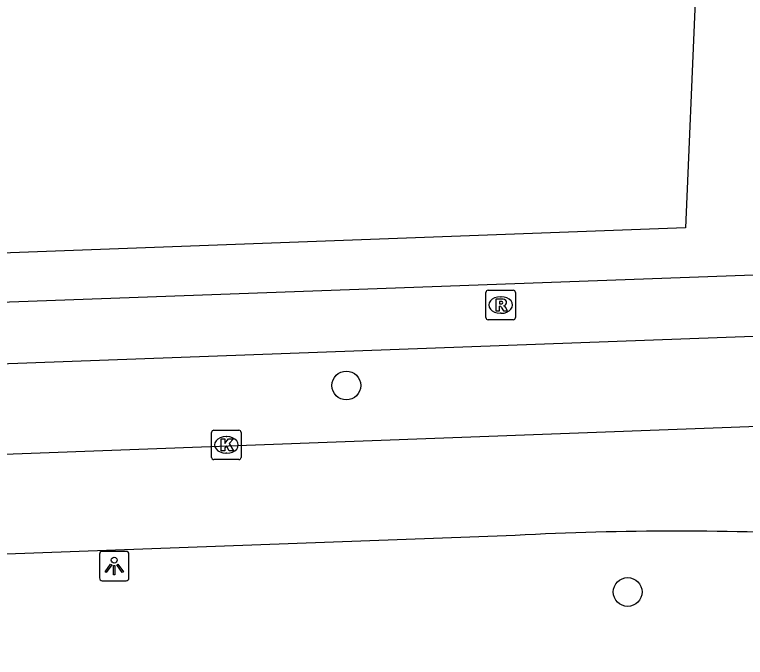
# Model space of a CAD drawing. Extents: x 161355 to 162026, y 386504 to 387459.
# Drawn here: x 161834.08 to 161858.87, y 386520.21 to 386542.03 of the extents above; entities that cross this region are included whole.
import ezdxf

# ---------------------------------------------------------------- set-up
doc = ezdxf.new("R2010")
doc.units = 0
for name, color, linetype in [('IMGEO_Boom', 7, 'Continuous'), ('IMGEO_Fietspad_gesloten', 7, 'Continuous'), ('IMGEO_Kolk', 7, 'Continuous'), ('IMGEO_Lichtpunt', 7, 'Continuous'), ('IMGEO_Rijbaan_regionaal_gesloten', 7, 'Continuous'), ('IMGEO_Rioolput', 7, 'Continuous'), ('IMGEO_Voetpad_open', 7, 'Continuous')]:
    doc.layers.add(name, color=color, linetype=linetype)

msp = doc.modelspace()

# ---------------------------------------------------------------- linework, layer by layer
at = {"layer": 'IMGEO_Boom'}
for centre in [(161845.333, 386529.444), (161854.874, 386522.436)]:
    msp.add_circle(centre, 0.489, dxfattribs=at)
at = {"layer": 'IMGEO_Fietspad_gesloten'}
for points in [[(161869.092, 386533.612), (161868.285, 386533.475), (161865.068, 386533.399), (161789.978, 386530.672)], [(161655.01, 386523.92), (161661.321, 386523.966), (161684.701, 386524.715), (161715.274, 386525.84), (161865.604, 386531.358), (161868.472, 386531.43)]]:
    msp.add_lwpolyline(points, dxfattribs=at)
at = {"layer": 'IMGEO_Kolk'}
for p, q in [((161840.84, 386527.928), (161841.692, 386527.928)), ((161840.765, 386527.002), (161840.765, 386527.854)), ((161841.253, 386527.708), (161841.278, 386527.708)), ((161841.766, 386527.854), (161841.766, 386527.002)), ((161841.276, 386527.148), (161841.251, 386527.148)), ((161841.692, 386526.928), (161840.84, 386526.928))]:
    msp.add_line(p, q, dxfattribs=at)
for points in [[(161840.84, 386527.928), (161841.692, 386527.928)], [(161840.765, 386527.002), (161840.765, 386527.854)], [(161841.086, 386527.628), (161841.209, 386527.628), (161841.209, 386527.477), (161841.339, 386527.628), (161841.503, 386527.628), (161841.357, 386527.477), (161841.51, 386527.228), (161841.358, 386527.228), (161841.273, 386527.392), (161841.209, 386527.325), (161841.209, 386527.228), (161841.086, 386527.228), (161841.086, 386527.628)], [(161841.766, 386527.854), (161841.766, 386527.002)], [(161841.692, 386526.928), (161840.84, 386526.928)]]:
    msp.add_lwpolyline(points, dxfattribs=at)
for centre, start, end in [((161840.842, 386527.852), 91.552, 178.448), ((161840.842, 386527.852), 91.552, 178.448), ((161841.69, 386527.852), 1.552, 88.448), ((161841.69, 386527.852), 1.552, 88.448), ((161840.842, 386527.004), 181.552, 268.448), ((161840.842, 386527.004), 181.552, 268.448), ((161841.69, 386527.004), 271.552, 358.448), ((161841.69, 386527.004), 271.552, 358.448)]:
    msp.add_arc(centre, 0.0765, start, end, dxfattribs=at)
for centre, major_axis, ratio, start_param, end_param in [((161841.252, 386527.428), (-0.387, 0.002), 0.722429, 4.712389, 7.853982), ((161841.277, 386527.428), (-0.39, 0.002), 0.717154, 1.570796, 4.712389)]:
    msp.add_ellipse(centre, major_axis=major_axis, ratio=ratio, start_param=start_param, end_param=end_param, dxfattribs=at)
at = {"layer": 'IMGEO_Lichtpunt'}
for p, q in [((161836.962, 386523.719), (161836.962, 386522.912)), ((161836.962, 386523.719), (161836.962, 386522.912)), ((161837.864, 386523.814), (161837.056, 386523.814)), ((161837.864, 386523.814), (161837.056, 386523.814)), ((161837.958, 386522.912), (161837.958, 386523.719)), ((161837.958, 386522.912), (161837.958, 386523.719)), ((161837.056, 386522.818), (161837.864, 386522.818)), ((161837.056, 386522.818), (161837.864, 386522.818))]:
    msp.add_line(p, q, dxfattribs=at)
for points in [[(161837.336, 386523.383), (161837.375, 386523.355), (161837.187, 386523.093), (161837.149, 386523.12), (161837.336, 386523.383)], [(161837.438, 386523.335), (161837.485, 386523.335), (161837.485, 386523.013), (161837.438, 386523.013), (161837.438, 386523.335)], [(161837.548, 386523.355), (161837.586, 386523.382), (161837.773, 386523.12), (161837.734, 386523.092), (161837.548, 386523.355)]]:
    msp.add_lwpolyline(points, dxfattribs=at)
msp.add_circle((161837.461, 386523.517), 0.0994, dxfattribs=at)
for centre, start, end in [((161837.056, 386523.719), 90, 180), ((161837.056, 386523.719), 90, 180), ((161837.864, 386523.719), 0, 90), ((161837.864, 386523.719), 0, 90), ((161837.056, 386522.912), 180, 270), ((161837.056, 386522.912), 180, 270), ((161837.864, 386522.912), 270, 0), ((161837.864, 386522.912), 270, 360)]:
    msp.add_arc(centre, 0.0946, start, end, dxfattribs=at)
at = {"layer": 'IMGEO_Rijbaan_regionaal_gesloten'}
for points in [[(161868.667, 386528.437), (161864.166, 386528.235), (161751.55, 386524.046), (161715.366, 386522.872), (161652.661, 386520.753), (161641.598, 386520.215), (161637.366, 386520.222)], [(161851.061, 386524.358), (161778.045, 386521.673)]]:
    msp.add_lwpolyline(points, dxfattribs=at)
msp.add_arc((161856.565, 386417.775), 106.725, 87.07541, 92.95598, dxfattribs=at)
at = {"layer": 'IMGEO_Rioolput'}
for p, q in [((161850.068, 386531.749), (161850.068, 386532.601)), ((161850.143, 386532.675), (161850.995, 386532.675)), ((161851.069, 386532.601), (161851.069, 386531.749)), ((161850.556, 386532.455), (161850.581, 386532.455)), ((161850.579, 386531.895), (161850.554, 386531.895)), ((161850.995, 386531.675), (161850.143, 386531.675))]:
    msp.add_line(p, q, dxfattribs=at)
for points in [[(161850.068, 386531.749), (161850.068, 386532.601)], [(161850.143, 386532.675), (161850.995, 386532.675)], [(161851.069, 386532.601), (161851.069, 386531.749)], [(161850.657, 386532.373), (161850.405, 386532.375), (161850.405, 386531.975)], [(161850.405, 386531.975), (161850.529, 386531.975), (161850.529, 386532.137), (161850.54, 386532.137)], [(161850.583, 386532.294), (161850.529, 386532.294), (161850.529, 386532.213)], [(161850.529, 386532.213), (161850.581, 386532.213)], [(161850.587, 386532.108), (161850.658, 386531.975), (161850.798, 386531.975), (161850.733, 386532.101)], [(161850.995, 386531.675), (161850.143, 386531.675)]]:
    msp.add_lwpolyline(points, dxfattribs=at)
for centre, radius, start, end in [((161850.145, 386532.599), 0.0765, 91.552, 178.448), ((161850.145, 386532.599), 0.0765, 91.552, 178.448), ((161850.993, 386532.599), 0.0765, 1.552, 88.448), ((161850.993, 386532.599), 0.0765, 1.552, 88.448), ((161850.656, 386532.263), 0.109, 350.3612, 89.416), ((161850.539, 386532.084), 0.0533, 26.0293, 88.6989), ((161850.565, 386532.402), 0.19, 274.7715, 282.9687), ((161850.589, 386532.198), 0.0964, 77.0061, 93.1865), ((161850.603, 386532.255), 0.0378, 276.6634, 79.6772), ((161850.654, 386532.263), 0.112, 277.5842, 350.9817), ((161850.638, 386532.048), 0.108, 29.5134, 73.7905), ((161850.145, 386531.751), 0.0765, 181.552, 268.448), ((161850.145, 386531.751), 0.0765, 181.552, 268.448), ((161850.993, 386531.751), 0.0765, 271.552, 358.448), ((161850.993, 386531.751), 0.0765, 271.552, 358.448)]:
    msp.add_arc(centre, radius, start, end, dxfattribs=at)
for centre, major_axis, ratio, start_param, end_param in [((161850.555, 386532.175), (-0.387, 0.002), 0.722429, 4.712389, 7.853982), ((161850.58, 386532.175), (-0.39, 0.002), 0.717154, 1.570796, 4.712389)]:
    msp.add_ellipse(centre, major_axis=major_axis, ratio=ratio, start_param=start_param, end_param=end_param, dxfattribs=at)
at = {"layer": 'IMGEO_Voetpad_open'}
msp.add_lwpolyline([(161857.159, 386542.494), (161856.837, 386534.793), (161808.276, 386533.002)], dxfattribs=at)

doc.saveas('drawing.dxf')
